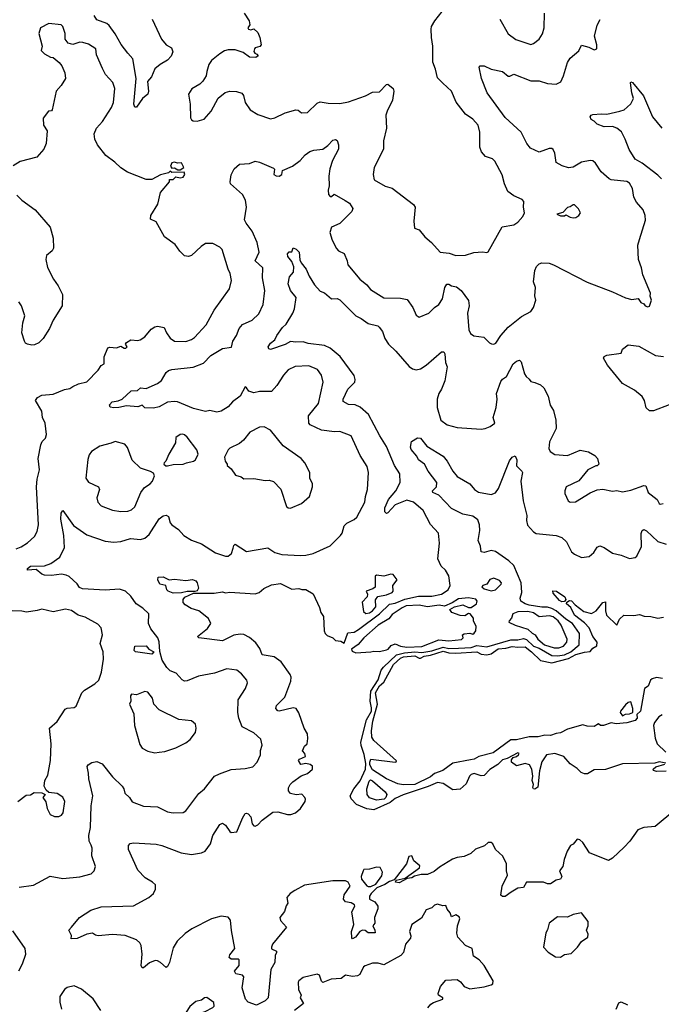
# Model space of a CAD drawing. Extents: x 1690054 to 1842981, y 782881 to 914114.
# Tile 601 of 656: x 1813649 to 1818189, y 859199 to 866172. Entities that reach past the tile are written whole.
import ezdxf

# ---------------------------------------------------------------- set-up
doc = ezdxf.new("R2010")
doc.units = 0

msp = doc.modelspace()

# ---------------------------------------------------------------- linework, layer by layer
at = {"layer": '0CON10XD'}
for points in [[(1816735, 864502.9), (1816805, 864504.3), (1816863.6, 864523.6), (1816925, 864528.8), (1816955, 864522.5), (1816965, 864527.5), (1817063.3, 864705), (1817145, 864718.8), (1817175, 864738.8), (1817210.7, 864779.3), (1817221.2, 864805), (1817214.3, 864845), (1817217.5, 864885), (1817205, 864899.2), (1817145, 864924.3), (1817104.5, 864954.5), (1817080.3, 865010.3), (1817063.1, 865073.1), (1817010.9, 865170.9), (1816995, 865186.2), (1816944.5, 865204.5), (1816917, 865237), (1816905, 865270), (1816905.6, 865375.6), (1816892.9, 865425), (1816856.9, 865466.9), (1816803.6, 865503.6), (1816737.4, 865587.4), (1816705.6, 865665), (1816642.7, 865722.7), (1816605, 865760), (1816592.4, 865822.4), (1816571.9, 865871.9), (1816571.9, 865985), (1816562.2, 866045), (1816561.9, 866105), (1816564.4, 866125), (1816587.1, 866165), (1816665, 866262.5)], [(1815062.7, 860832.7), (1815145, 860861.5), (1815245, 860869.6), (1815298.2, 860881.8), (1815330.5, 860915), (1815352.2, 860965), (1815352.8, 860997.2), (1815364.4, 861035), (1815356.4, 861076.4), (1815305, 861121.4), (1815224.2, 861165), (1815200, 861225), (1815191.9, 861265), (1815194.6, 861355), (1815248, 861435), (1815260, 861475), (1815256, 861495), (1815219.7, 861539.7), (1815185.5, 861565.5), (1815115, 861574.3), (1815027.5, 861545), (1814915, 861522.5), (1814835, 861489.2), (1814815, 861487.5), (1814797.9, 861497.9), (1814755.4, 861545.4), (1814715, 861561.4), (1814690, 861585), (1814656.3, 861636.3), (1814641.7, 861698.3), (1814635, 861766.7), (1814625.8, 861795), (1814577.6, 861857.6), (1814560.6, 861895), (1814563.3, 861965), (1814520, 862005), (1814474, 862035), (1814435, 862090), (1814398.8, 862125), (1814355, 862138.5), (1814255, 862133.1), (1814092.6, 862142.6), (1814071.7, 862151.7), (1814055, 862176.2), (1813998.5, 862228.5), (1813978.8, 862238.8), (1813945, 862244.6), (1813875, 862235.5), (1813825, 862238.5), (1813805, 862245.6), (1813765, 862278.6), (1813703.8, 862275), (1813703.3, 862285), (1813725, 862302.4), (1813824.5, 862305.5), (1813869.4, 862320.6), (1813934, 862365), (1813965.6, 862435), (1813960.5, 862519.5), (1813939.4, 862635), (1813942.4, 862677.6), (1813955, 862696.7), (1814030, 862590), (1814123.9, 862523.9), (1814255, 862478.2), (1814315, 862472.1), (1814365, 862476.2), (1814432.9, 862497.1), (1814505, 862491.5), (1814535, 862501.4), (1814565, 862525.8), (1814635, 862637.1), (1814665, 862658.6), (1814685, 862664.2), (1814703.2, 862653.2), (1814715, 862610), (1814725, 862595.8), (1814772.4, 862562.4), (1814809.7, 862519.7), (1814865, 862485.8), (1814935, 862460), (1815035, 862395.5), (1815105, 862372.5), (1815125, 862373.3), (1815147.3, 862392.7), (1815159.6, 862430.4), (1815165, 862448.8), (1815175, 862457.5), (1815255, 862405.6), (1815405, 862431.1), (1815455, 862400), (1815505, 862385.7), (1815635, 862376.7), (1815675, 862380), (1815725, 862391.1), (1815846.7, 862446.7), (1815920, 862520), (1815930, 862535), (1815945, 862587.1), (1815965, 862607.5), (1816016.2, 862633.8), (1816035, 862650), (1816090.6, 862755), (1816095.6, 862795), (1816111.5, 862845), (1816118.5, 862965), (1816108, 863008), (1816058.6, 863085), (1815995.6, 863225), (1815913.9, 863256.1), (1815875.8, 863254.2), (1815785, 863264.7), (1815703.9, 863303.9), (1815694.4, 863315), (1815693.9, 863366.1), (1815764.4, 863455), (1815795.5, 863605), (1815785.6, 863655), (1815756, 863696), (1815695, 863720), (1815597.5, 863715), (1815548.3, 863691.7), (1815515.7, 863654.3), (1815469.1, 863580.9), (1815430.3, 863539.7), (1815345, 863539.2), (1815305, 863528.6), (1815270.7, 863540.7), (1815255, 863565.8), (1815245, 863571.2), (1815209.2, 863505), (1815155, 863466), (1815125, 863430.8), (1815075, 863400), (1815045, 863393.8), (1814995, 863405.7), (1814965, 863398), (1814879.4, 863419.4), (1814766.4, 863466.4), (1814745, 863468.9), (1814695, 863463.3), (1814635, 863431.1), (1814595, 863420), (1814534.3, 863424.3), (1814515, 863442.5), (1814485, 863430), (1814405, 863436.7), (1814350, 863425), (1814315, 863424.4), (1814289.3, 863429.3), (1814284.2, 863445), (1814303.3, 863465), (1814346.8, 863473.2), (1814375, 863485.6), (1814437.5, 863545), (1814483.3, 863546.7), (1814505, 863565.6), (1814545, 863561.4), (1814625, 863596.9), (1814652, 863618), (1814685.5, 863674.5), (1814703, 863687), (1814725.5, 863694.5), (1814877.5, 863712.5), (1814950.5, 863739.5), (1815001.4, 863795), (1815085, 863844.3), (1815147.5, 863852.5), (1815156.5, 863895), (1815183.1, 863935), (1815202.7, 863985), (1815225, 864013.1), (1815295, 864043.3), (1815341.7, 864088.3), (1815371.4, 864155), (1815383.3, 864255), (1815367.3, 864345), (1815369.4, 864415), (1815316.5, 864465), (1815343.5, 864525), (1815329.1, 864595), (1815295, 864674), (1815251.5, 864731.5), (1815240.6, 864755), (1815254.4, 864845), (1815246.1, 864895), (1815225, 864933.1), (1815140.7, 865010.7), (1815137.5, 865025), (1815145.8, 865074.2), (1815166.7, 865115), (1815205, 865148.8), (1815275, 865154), (1815315, 865171.2), (1815345, 865163.8), (1815445, 865120), (1815453, 865113), (1815447.5, 865075), (1815465, 865065.7), (1815486.2, 865063.8), (1815504, 865075), (1815510, 865105), (1815580, 865135), (1815635, 865176.2), (1815668.8, 865215), (1815702.4, 865237.6), (1815731.3, 865248.7), (1815794, 865256), (1815829.8, 865280.2), (1815865, 865320), (1815883.9, 865323.9), (1815895, 865316.7), (1815906.2, 865286.2), (1815906.2, 865255), (1815861.9, 865175), (1815844.4, 865115), (1815835.6, 865065), (1815839.4, 864995), (1815831.8, 864965), (1815834.6, 864935.4), (1815845, 864920), (1815855, 864920), (1815875, 864936.2), (1815952.8, 864892.8), (1815982.3, 864872.3), (1816007.5, 864835), (1815999.1, 864815), (1815915, 864729.4), (1815855, 864703.8), (1815844.3, 864665), (1815859.7, 864609.7), (1815891.3, 864551.3), (1815905, 864536), (1815945.4, 864515.4), (1815965.6, 864465), (1815970.8, 864435), (1816056.7, 864335), (1816105, 864294.5), (1816132.2, 864262.2), (1816225, 864203.6), (1816345, 864200), (1816390.7, 864190.7), (1816430.5, 864135), (1816455, 864078.8), (1816475, 864066.2), (1816545, 864092.9), (1816585.4, 864134.6), (1816615, 864155.6), (1816640, 864195), (1816656.7, 864275), (1816670.9, 864299.1), (1816685, 864300), (1816705, 864286.7), (1816740.6, 864280.6), (1816774, 864255), (1816825, 864183.3), (1816830, 864145), (1816818.2, 864095), (1816828.1, 863975), (1816839.1, 863949.1), (1816863.2, 863933.2), (1816932.5, 863925), (1816973.1, 863883.1), (1816986.8, 863876.8), (1817005, 863875.5), (1817018.3, 863881.7), (1817055, 863936), (1817105, 863994.3), (1817199.2, 864070.8), (1817266.2, 864105), (1817286.2, 864135), (1817301.2, 864185), (1817294.1, 864215.9), (1817299.2, 864275), (1817284, 864315), (1817294.3, 864395), (1817306.2, 864425), (1817325.9, 864444.1), (1817345, 864450.8), (1817395, 864447.5), (1817426.1, 864436.1), (1817665, 864314), (1817845, 864245.6), (1817935, 864203.5), (1817981.7, 864191.7), (1818026.7, 864196.7), (1818045, 864170), (1818065, 864158.8), (1818074.7, 864144.7), (1818095, 864138.8), (1818106, 864144), (1818121.2, 864185), (1818110, 864215), (1818112.5, 864235), (1818058.1, 864365), (1818050, 864415), (1818027.1, 864475), (1818023.3, 864575), (1818035.5, 864615), (1818076.8, 864753.2), (1818076.4, 864786.4), (1818060.5, 864825), (1818015, 864879.2), (1817994.7, 864914.7), (1817985, 864976.7), (1817964.2, 865015), (1817945, 865026.4), (1817835, 865038.5), (1817819.4, 865045), (1817764.4, 865095), (1817724.3, 865155), (1817705, 865171.9), (1817685, 865174.4), (1817625, 865163.1), (1817565, 865127.1), (1817532.6, 865122.6), (1817487, 865137), (1817445, 865160), (1817436.8, 865226.8), (1817425, 865253.3), (1817415, 865260.8), (1817395, 865260.8), (1817325, 865234), (1817263, 865263), (1817237.1, 865295), (1817196.9, 865375), (1817085, 865480), (1816958.1, 865655), (1816916.7, 865755), (1816900.8, 865835), (1816907.5, 865845), (1816935, 865846.1), (1816985, 865822.2), (1817065, 865804.7), (1817105, 865773.3), (1817117.4, 865772.6), (1817145, 865785.8), (1817265, 865740), (1817325, 865738.1), (1817385, 865721.1), (1817445, 865715.8), (1817478.1, 865731.9), (1817497.1, 865775), (1817525, 865870), (1817545, 865898.8), (1817605, 865951.2), (1817625, 865991.2), (1817677.6, 865977.6), (1817715, 865958.8), (1817732.5, 865965), (1817732.5, 865995), (1817715.8, 866055), (1817735, 866133.3), (1817755.8, 866174.2)], [(1814587, 866177), (1814652.5, 866035), (1814685, 865993.8), (1814722.7, 865972.7), (1814733.8, 865945), (1814722, 865915), (1814694, 865885), (1814642.5, 865855), (1814605, 865824), (1814582.1, 865767.9), (1814552.5, 865735), (1814561.4, 865665), (1814555.8, 865645), (1814518, 865615), (1814475, 865553.3), (1814465, 865553.3), (1814457.5, 865575), (1814474.2, 865755), (1814449.3, 865895), (1814414.8, 865934.8), (1814366.2, 865996.2), (1814325, 866072.9), (1814281.1, 866131.1), (1814265, 866145.7), (1814195, 866172), (1814175, 866201.2)], [(1815238.3, 866218.3), (1815272.5, 866165), (1815277.5, 866135), (1815264.3, 866115.7), (1815267.5, 866105), (1815285, 866100), (1815305, 866107.5), (1815335, 866082.5), (1815348.8, 866045), (1815356.7, 865995), (1815347.3, 865982.7), (1815316.4, 865973.6), (1815310, 865965), (1815307, 865947), (1815312.5, 865935), (1815328.3, 865928.3), (1815336.2, 865916.2), (1815320, 865905), (1815275, 865907.5), (1815229.5, 865939.5), (1815175, 865958.8), (1815125, 865959.2), (1815099.3, 865950.7), (1815065, 865930.8), (1815006.9, 865883.1), (1814987.8, 865855), (1814974.5, 865804.5), (1814969.5, 865775), (1814945, 865736), (1814923.8, 865715), (1814867.9, 865682.1), (1814844.2, 865645), (1814854.3, 865575), (1814856.7, 865476.7), (1814865, 865462.5), (1814877, 865457), (1814905, 865452.5), (1814955, 865467.5), (1815003.3, 865525), (1815053.8, 865616.2), (1815104, 865656), (1815135, 865665.6), (1815184.4, 865664.4), (1815221.9, 865651.9), (1815232.9, 865635), (1815245.5, 865585), (1815280.8, 865535), (1815335, 865501.1), (1815425, 865470.9), (1815455, 865476.2), (1815528.5, 865511.5), (1815603.6, 865533.6), (1815620.7, 865530.7), (1815642.9, 865512.9), (1815685, 865514.3), (1815755, 865580), (1815775, 865589.4), (1815831.3, 865581.3), (1815915, 865579.5), (1815975, 865590.5), (1816096.9, 865633.1), (1816145, 865659.2), (1816195, 865661.9), (1816245, 865713.3), (1816255, 865716.7), (1816292.5, 865685), (1816296.1, 865666.1), (1816287, 865603), (1816249.2, 865525), (1816240.8, 865495), (1816245.6, 865405), (1816223.5, 865315), (1816224.3, 865255), (1816158.6, 865125), (1816150.8, 865075), (1816158.3, 865038.3), (1816235, 864993.8), (1816285, 864978), (1816435, 864862.5), (1816447.1, 864845), (1816438.8, 864745), (1816442.5, 864695), (1816475, 864683.3), (1816515, 864633.3), (1816563.3, 864595), (1816624.2, 864525), (1816688.7, 864518.7), (1816735, 864502.9)], [(1817046.9, 866175), (1817105, 866072.5), (1817160.9, 866030.9), (1817265, 865996.7), (1817285, 866003.1), (1817326.2, 866035), (1817349.1, 866070.9), (1817361.1, 866115), (1817362.6, 866217.4)], [(1813625, 862425.5), (1813659.8, 862440.2), (1813703.6, 862466.4), (1813755, 862511.2), (1813772.5, 862547.5), (1813781.8, 862595), (1813767.1, 862865), (1813771.6, 862918.4), (1813789.5, 862985), (1813779.2, 863065), (1813797.7, 863162.3), (1813808.8, 863185), (1813830.7, 863209.3), (1813838.8, 863235), (1813830, 863315), (1813810, 863355), (1813805, 863400), (1813761.2, 863475), (1813775, 863496.2), (1813805, 863512), (1813885, 863521.4), (1813965, 863553.5), (1814005, 863561.4), (1814026.1, 863573.9), (1814065, 863593.1), (1814125, 863607.1), (1814205, 863689.2), (1814226.1, 863723.9), (1814245.7, 863735), (1814247.8, 863785), (1814272, 863848), (1814286.1, 863853.9), (1814335, 863849.2), (1814365, 863861.2), (1814387.5, 863845), (1814400, 863845), (1814410.6, 863855), (1814398.8, 863875), (1814403.8, 863885), (1814435, 863904.2), (1814485, 863900), (1814502.5, 863905), (1814535, 863926), (1814579.1, 863980.9), (1814605, 863997.5), (1814625, 864002.5), (1814672.3, 863992.3), (1814687.5, 863955), (1814715, 863916.2), (1814745, 863895.8), (1814825, 863894.3), (1814865, 863907.1), (1814885, 863920.8), (1814969.8, 864010.2), (1815024.4, 864115), (1815133.4, 864266.6), (1815147.8, 864325), (1815139.4, 864375), (1815123.3, 864405), (1815081.2, 864545), (1815065, 864561.2), (1815016.7, 864586.7), (1814965, 864586.4), (1814933.2, 864566.8), (1814865, 864501.4), (1814844.2, 864494.2), (1814815, 864500), (1814782.1, 864532.1), (1814749.1, 864579.1), (1814674.5, 864634.5), (1814615, 864740.8), (1814575, 864760), (1814578, 864785), (1814625.6, 864865), (1814645, 864947.5), (1814710, 865025), (1814710, 865040), (1814735, 865040), (1814755, 865060), (1814785, 865051.2), (1814805, 865056), (1814818, 865075), (1814812.5, 865092.5), (1814725, 865090), (1814715, 865100), (1814701.7, 865088.3), (1814645, 865073.3), (1814585, 865041.2), (1814545, 865040), (1814412.2, 865092.2), (1814365, 865122.9), (1814322.9, 865162.9), (1814259.8, 865209.8), (1814199.5, 865285), (1814181.9, 865325), (1814177.1, 865365), (1814192, 865405), (1814235, 865450.8), (1814299.2, 865549.2), (1814312.1, 865585), (1814322.3, 865685), (1814308.1, 865728.1), (1814256, 865785), (1814235, 865826.7), (1814192.8, 865922.8), (1814188.8, 865965), (1814135, 865999.2), (1814095, 866011.4), (1814075, 866014.2), (1814025, 865996.2), (1813992.5, 866005), (1813972, 866035), (1813970.8, 866075), (1813955, 866123.3), (1813942.5, 866135), (1813855, 866144.4), (1813796.7, 866115), (1813784, 866075), (1813807.5, 865985), (1813800, 865955), (1813825, 865930), (1813866.7, 865906.7), (1813885, 865903.3), (1813929.5, 865869.5), (1813946.1, 865846.1), (1813967.5, 865795), (1813972.5, 865755), (1813943.3, 865706.7), (1813906.7, 865665), (1813880, 865535), (1813875, 865527.5), (1813852.5, 865525), (1813814, 865475), (1813817.5, 865425), (1813842.9, 865385), (1813835.7, 865295), (1813819.2, 865255), (1813771.3, 865198.7), (1813651.7, 865168.3), (1813602.2, 865137.8)], [(1818191.5, 865045), (1818165, 865072.2), (1818055, 865155.6), (1818004.3, 865185), (1817963.2, 865253.2), (1817933, 865327), (1817906.9, 865376.9), (1817875, 865403.1), (1817845, 865416.5), (1817785, 865414.5), (1817735, 865432.9), (1817715, 865454), (1817693.3, 865465), (1817686.7, 865485), (1817692.5, 865495), (1817705, 865500), (1817765, 865506.4), (1817805, 865503.5), (1817895.5, 865524.5), (1817925.6, 865534.4), (1817947.9, 865552.1), (1817974.1, 865575.9), (1817993.8, 865615), (1817980.8, 865655), (1817971.2, 865725), (1817975, 865732.5), (1817985, 865726.7), (1818063.2, 865633.2), (1818128, 865485), (1818193.8, 865405)], [(1814768.3, 865108.3), (1814785, 865110), (1814810, 865125), (1814795, 865157.5), (1814765, 865156.7), (1814745, 865163.3), (1814725, 865157.5), (1814716.7, 865135), (1814725, 865120), (1814745, 865122.5), (1814768.3, 865108.3)], [(1813628.7, 864928.7), (1813664, 864895), (1813759.2, 864825), (1813865, 864703.3), (1813887.1, 864625), (1813888, 864555), (1813880, 864535), (1813837.9, 864502.1), (1813832.9, 864475), (1813846.4, 864416.4), (1813888.6, 864335), (1813921.7, 864288.3), (1813952.9, 864225), (1813950, 864145), (1813885.8, 864045), (1813859.2, 863985), (1813815.5, 863914.5), (1813785, 863883.3), (1813755, 863868.8), (1813735, 863866.2), (1813703.6, 863873.6), (1813690.7, 863880.7), (1813682.5, 863895), (1813663.3, 863955), (1813671.2, 864025), (1813685.9, 864074.1), (1813662, 864145), (1813643.8, 864175)], [(1817565, 864768.8), (1817585, 864771.9), (1817606.7, 864785), (1817616.7, 864805), (1817603, 864833), (1817575, 864861.2), (1817565, 864861.2), (1817545, 864846.2), (1817525, 864843.3), (1817493.6, 864806.4), (1817450, 864795), (1817475, 864782.5), (1817505, 864782.5), (1817515, 864790), (1817545, 864773.8), (1817565, 864768.8)], [(1816233, 862687), (1816232.9, 862715), (1816260, 862775), (1816311.2, 862835), (1816342.5, 862895), (1816338.8, 862955), (1816301.5, 863015), (1816245, 863150), (1816197.1, 863225), (1816117.4, 863377.4), (1816058.3, 863428.3), (1816023.8, 863443.8), (1815975, 863447.1), (1815938.1, 863468.1), (1815937.8, 863485), (1815970.8, 863555), (1816020, 863605), (1816022.7, 863625), (1816015, 863652.5), (1815917.8, 863787.8), (1815845, 863845.9), (1815805, 863864.3), (1815689.7, 863879.7), (1815655, 863890), (1815602.3, 863887.7), (1815565, 863893.8), (1815528.2, 863871.8), (1815425, 863836), (1815411.7, 863841.7), (1815408, 863855), (1815425, 863881.2), (1815455.7, 863904.3), (1815468.6, 863935), (1815507.7, 863992.3), (1815534.1, 864015.9), (1815583.1, 864095), (1815594.4, 864125), (1815605.7, 864204.3), (1815565.6, 864255), (1815547.8, 864302.2), (1815558.9, 864351.1), (1815586.7, 864385), (1815587.9, 864422.1), (1815575, 864458.8), (1815545.8, 864495), (1815543.3, 864515), (1815555, 864528.8), (1815575, 864527.5), (1815583.3, 864556.7), (1815605, 864546.7), (1815626.2, 864525), (1815632.4, 864472.4), (1815640.8, 864450.8), (1815675.4, 864405.4), (1815697, 864357), (1815735.7, 864295), (1815775, 864248.8), (1815805, 864238), (1815855, 864196.2), (1815895, 864197.5), (1815915, 864189.2), (1816027.5, 864075), (1816065, 864056.7), (1816115, 864020.5), (1816183.2, 864003.2), (1816194, 863995), (1816217.1, 863965), (1816233.5, 863915), (1816258.8, 863875), (1816311.9, 863825), (1816405, 863715.8), (1816429.1, 863699.1), (1816455, 863693.1), (1816485, 863700.6), (1816525.6, 863725), (1816635, 863821.2), (1816650.5, 863820.5), (1816658.6, 863805), (1816661.9, 863745), (1816673.9, 863713.9), (1816657.7, 863615), (1816634.6, 863555), (1816615.4, 863525), (1816604.3, 863485), (1816604.3, 863425), (1816629.4, 863335), (1816675, 863302.7), (1816745, 863284.4), (1816915, 863272.9), (1816943.1, 863276.9), (1816978.2, 863291.8), (1817011.2, 863315), (1817000, 863355), (1817021.9, 863425), (1817027.5, 863485), (1817023.5, 863525), (1817055, 863608.8), (1817065, 863625.8), (1817094, 863645), (1817140.8, 863735), (1817165, 863754.2), (1817185, 863761.2), (1817198.1, 863748.1), (1817220.8, 863665), (1817232.5, 863645), (1817255.5, 863625.5), (1817265, 863608.8), (1817295, 863604), (1817335, 863587.5), (1817358, 863565), (1817388.1, 863505), (1817402.1, 863442.1), (1817425.8, 863405), (1817442, 863335), (1817446, 863276), (1817398.3, 863181.7), (1817393.1, 863135), (1817403.7, 863113.7), (1817435, 863092.2), (1817525, 863085.7), (1817615, 863122.5), (1817675, 863111.4), (1817720, 863085), (1817738.8, 863065), (1817746.7, 863025), (1817736.1, 863013.9), (1817725, 863013.3), (1817668.8, 862985), (1817605, 862906.2), (1817516.7, 862865), (1817506, 862835), (1817507.7, 862817.7), (1817531.2, 862765), (1817544.4, 862754.4), (1817581.7, 862758.3), (1817685, 862822), (1817735, 862842), (1817775, 862848), (1817845, 862833.3), (1817875, 862838.8), (1817915, 862828.8), (1817975, 862840), (1818065, 862873.8), (1818080, 862870), (1818096.2, 862825), (1818161.2, 862775), (1818174.3, 862745), (1818181.3, 862741.3), (1818203.3, 862745)], [(1818245, 863444), (1818135, 863402), (1818105, 863401.2), (1818083.2, 863423.2), (1818070, 863475), (1818054.5, 863504.5), (1817999.7, 863549.7), (1817915, 863596), (1817807.8, 863725), (1817780, 863775), (1817785, 863786.2), (1817805, 863796.7), (1817905, 863810), (1817915, 863840), (1817955, 863868.8), (1818030.5, 863860.5), (1818147.5, 863795), (1818205, 863788.1)], [(1814695, 863012.5), (1814735, 863022.5), (1814805, 863023.8), (1814830, 863035), (1814880, 863045), (1814892.5, 863055), (1814912.5, 863095), (1814903.3, 863125), (1814833.8, 863215), (1814815, 863231.2), (1814803.6, 863236.4), (1814785, 863233.8), (1814755, 863212.5), (1814751.2, 863175), (1814703.3, 863095), (1814683.6, 863046.4), (1814672.5, 863035), (1814670, 863025), (1814683, 863013), (1814695, 863012.5)], [(1815565, 862713.3), (1815642.5, 862745), (1815698.8, 862795), (1815720, 862865), (1815720, 862885), (1815703.3, 862925), (1815702.5, 862965), (1815667.5, 863035), (1815640, 863065), (1815514.6, 863154.6), (1815425, 863265.8), (1815378.3, 863288.3), (1815345, 863286), (1815278.3, 863251.7), (1815234, 863195), (1815205, 863170), (1815135, 863136.7), (1815124.1, 863125.9), (1815097.5, 863075), (1815103.3, 863045), (1815117.5, 863025), (1815117.5, 863015), (1815145, 862992.5), (1815177, 862947), (1815215.9, 862935.9), (1815235, 862920), (1815305, 862923.8), (1815385, 862910), (1815415, 862912), (1815445, 862901.2), (1815497, 862847), (1815537.5, 862725), (1815550, 862715), (1815565, 862713.3)], [(1814365, 862690), (1814415, 862692.5), (1814439.3, 862700.7), (1814465, 862722), (1814505.8, 862825), (1814531.7, 862858.3), (1814571.2, 862885), (1814588.8, 862905), (1814603, 862943), (1814595, 862960), (1814575, 862972.5), (1814505, 862996.7), (1814445, 863053.3), (1814411.7, 863141.7), (1814392.5, 863165), (1814325, 863186), (1814297.3, 863172.7), (1814217, 863153), (1814156.2, 863115), (1814140.5, 863089.5), (1814131.7, 863058.3), (1814117.5, 862925), (1814136.8, 862896.8), (1814206.7, 862865), (1814213.3, 862845), (1814194.2, 862785), (1814202, 862755), (1814225, 862730), (1814305, 862699.2), (1814365, 862690)], [(1818222.5, 860907.5), (1818175, 860916.2), (1818143.1, 860906.9), (1817915, 860902), (1817795, 860862.5), (1817715, 860860.4), (1817667.3, 860832.7), (1817645, 860831.8), (1817621.5, 860841.5), (1817595, 860870.4), (1817545, 860903.5), (1817499.4, 860955), (1817435.2, 860975.2), (1817376.7, 860965), (1817343.5, 860916.5), (1817326.8, 860853.2), (1817315, 860736), (1817295, 860722.5), (1817284.7, 860724.7), (1817280.6, 860735), (1817285.5, 860755), (1817275.8, 860785), (1817279.4, 860815), (1817274.4, 860864.4), (1817255.7, 860895.7), (1817225, 860905.7), (1817165, 860888.2), (1817129.4, 860915), (1817130.3, 860929.7), (1817142.3, 860947.7), (1817165, 860953.6), (1817178.6, 860965), (1817183.8, 860975), (1817175, 860980), (1817099.5, 860940.5), (1817065, 860930), (1817031.6, 860898.4), (1816975, 860861.6), (1816935, 860820), (1816915, 860817.1), (1816865, 860833.5), (1816845, 860827.5), (1816833.1, 860815), (1816809.7, 860760.3), (1816767.1, 860722.9), (1816715, 860719), (1816645, 860763.5), (1816605, 860769.2), (1816538.8, 860741.2), (1816362.9, 860682.9), (1816305, 860656.4), (1816271.7, 860628.3), (1816155, 860575.6), (1816105, 860584), (1816033.6, 860613.6), (1815994.8, 860655), (1815988, 860675), (1816012.6, 860725), (1816058, 860782), (1816096.4, 860865), (1816097.9, 860905), (1816087.8, 860967.8), (1816065, 861031.8), (1816063.1, 861055), (1816103.9, 861215), (1816137.5, 861275), (1816138.9, 861298.9), (1816128.9, 861345), (1816132.9, 861417.1), (1816185, 861497.6), (1816208, 861565), (1816222.8, 861587.2), (1816314.7, 861675.3), (1816371.5, 861688.5), (1816445, 861695.8), (1816495, 861691.1), (1816565, 861703.3), (1816645, 861727.7), (1816685, 861718.7), (1816755, 861720.4), (1816845, 861726.7), (1816885, 861740.9), (1816955, 861730.7), (1817125, 861779.4), (1817175, 861780), (1817215, 861790), (1817235, 861784), (1817285.3, 861735), (1817325, 861722.6), (1817415, 861670.6), (1817455, 861666.2), (1817505, 861673.8), (1817548.7, 861695), (1817608.2, 861745), (1817610, 861825), (1817561.9, 861895), (1817515, 861925.7), (1817445.4, 861985), (1817415, 862003.2), (1817385, 862011.3), (1817345, 862011.1), (1817255, 862025.1), (1817225.3, 862035), (1817194.7, 862055), (1817191.1, 862075), (1817203.2, 862116.8), (1817197.2, 862185), (1817146.8, 862306.8), (1817111, 862341), (1817015, 862405.6), (1816985, 862414.3), (1816935, 862398.7), (1816914.7, 862404.7), (1816910, 862445), (1816894.4, 862485), (1816904.5, 862555), (1816902.1, 862595), (1816890.5, 862630.5), (1816855, 862656.4), (1816785, 862671.5), (1816705, 862711.5), (1816615.5, 862805), (1816572, 862825), (1816569.2, 862835), (1816598.9, 862865), (1816600.5, 862895), (1816539.6, 862975), (1816514.8, 863024.8), (1816472.1, 863055), (1816460, 863080), (1816419.3, 863129.3), (1816414.6, 863144.6), (1816421.2, 863185), (1816465, 863211.9), (1816485, 863209.4), (1816531.1, 863151.1), (1816645, 863080), (1816675, 863045.7), (1816714.2, 862974.2), (1816745, 862937.5), (1816835, 862884.4), (1816868.2, 862845), (1816895, 862825.4), (1816985, 862810.5), (1817015, 862821.9), (1817037, 862853), (1817115, 863048.8), (1817135, 863074), (1817155, 863082.5), (1817168.1, 863055), (1817163.6, 863013.6), (1817203.3, 862975), (1817206.2, 862965), (1817195.7, 862904.3), (1817212.5, 862765), (1817238, 862662), (1817235.5, 862625), (1817243, 862593), (1817284.6, 862544.6), (1817305, 862533.5), (1817445, 862520), (1817486.1, 862506.1), (1817519.2, 862475), (1817553, 862403), (1817575, 862386), (1817625, 862364), (1817678.8, 862371.2), (1817711.2, 862398.8), (1817735, 862436), (1817755, 862445.8), (1817785, 862434.3), (1817845, 862394.4), (1817905, 862380.8), (1817965, 862356.2), (1818005, 862363.8), (1818015.9, 862374.1), (1818048.3, 862441.7), (1818047.2, 862532.8), (1818054.6, 862555.4), (1818065, 862562), (1818085, 862552.9), (1818165, 862476.4), (1818225, 862458.5)], [(1818285, 860573.1), (1818145, 860458.8), (1818065, 860452), (1818024.4, 860435.6), (1817965.6, 860354.4), (1817927, 860313), (1817845, 860233.8), (1817815, 860216.7), (1817682.2, 860272.2), (1817635, 860346.2), (1817612.5, 860365), (1817595, 860368.8), (1817565, 860333.3), (1817546.1, 860323.9), (1817524.4, 860285), (1817501.5, 860225), (1817493.5, 860175), (1817470, 860145), (1817485.6, 860105), (1817475.4, 860084.6), (1817445, 860077.5), (1817405, 860052.2), (1817385, 860052.5), (1817355, 860064), (1817235, 860064), (1817215, 860027.5), (1817175, 860021.8), (1817126.2, 859993.8), (1817085, 859963.8), (1817065, 859962), (1817055, 859972.5), (1817064, 860035), (1817102, 860115), (1817094.2, 860145), (1817092.9, 860195), (1817068.9, 860248.9), (1817016.2, 860295), (1816998, 860335), (1816985.4, 860345.4), (1816965, 860344.4), (1816938.2, 860321.8), (1816875, 860297.1), (1816841.5, 860268.5), (1816795, 860245.9), (1816745, 860238.9), (1816712.9, 860227.1), (1816618.9, 860171.1), (1816581.1, 860138.9), (1816535, 860119.7), (1816490.6, 860119.4), (1816443.8, 860106.2), (1816425, 860094.8), (1816390.3, 860089.7), (1816335, 860059.2), (1816307.5, 860065), (1816312.5, 860077.5), (1816376.7, 860093.3), (1816477.5, 860165), (1816479.7, 860179.7), (1816437.5, 860215), (1816425, 860250), (1816402.5, 860245), (1816386.2, 860195), (1816356.2, 860155), (1816300, 860080), (1816265, 860070), (1816232.7, 860047.3), (1816176.8, 860023.2), (1816135.7, 859985), (1816125.5, 859965), (1816125, 859944), (1816163.3, 859925), (1816183.6, 859893.6), (1816182.5, 859875), (1816159.1, 859815), (1816161.1, 859775), (1816146.9, 859755), (1816162.1, 859725), (1816164.2, 859705.8), (1816115.4, 859705.4), (1816092.9, 859722.9), (1816075, 859725.4), (1816055, 859714), (1816025, 859674.4), (1816005, 859662), (1815999.3, 859669.3), (1815997.5, 859715), (1816014.6, 859765), (1815999.1, 859855), (1816020.8, 859895), (1816019.1, 859905), (1815995, 859917.9), (1815953.8, 859925), (1815940, 859945), (1815945.4, 859975), (1815986.5, 860035), (1815974.3, 860065), (1815955, 860073.8), (1815865, 860072.7), (1815665, 860042.4), (1815595, 860004.3), (1815562.9, 859985), (1815538.8, 859955), (1815546.7, 859915), (1815534.1, 859895.9), (1815523.6, 859856.4), (1815490.9, 859815), (1815495, 859792.5), (1815538, 859745), (1815438.6, 859625), (1815430, 859605), (1815431.9, 859591.9), (1815465.8, 859575.8), (1815466.4, 859566.4), (1815458.1, 859545), (1815453.6, 859495), (1815426.9, 859445), (1815406.7, 859245), (1815386.9, 859225), (1815325, 859192.3), (1815264.7, 859214.7), (1815248.1, 859235), (1815223.8, 859315), (1815234.4, 859395), (1815226.1, 859406.1), (1815178.8, 859415), (1815170, 859435), (1815201.3, 859475), (1815203.2, 859513.2), (1815195, 859519.5), (1815145, 859520), (1815132, 859532), (1815135, 859548.8), (1815170.6, 859595), (1815148.6, 859721.4), (1815140.5, 859795), (1815125, 859815.8), (1815075, 859824.4), (1815005.4, 859804.6), (1814866.8, 859733.2), (1814819.8, 859700.2), (1814763, 859647), (1814735, 859600), (1814710, 859495), (1814695, 859466.7), (1814685, 859460), (1814645, 859496), (1814625, 859508), (1814608.8, 859508.8), (1814567.6, 859492.4), (1814525, 859456.7), (1814515, 859457.5), (1814509.2, 859475), (1814515.7, 859555), (1814508.6, 859615), (1814500, 859635), (1814476.4, 859656.4), (1814395, 859687.8), (1814305.7, 859694.3), (1814205, 859684.2), (1814185, 859688.8), (1814163.9, 859703.9), (1814124.7, 859695.3), (1814055, 859666.4), (1814013.6, 859663.6), (1814016.2, 859686.2), (1813997.5, 859725), (1814015, 859746.7), (1814071.2, 859815), (1814153, 859867), (1814225, 859889.6), (1814455, 859897.5), (1814562.5, 859955), (1814595.6, 859985), (1814610, 860015), (1814610, 860045), (1814589.2, 860065), (1814536.5, 860095), (1814485, 860150), (1814419.6, 860295), (1814418.6, 860325), (1814431.2, 860338.8), (1814455, 860342.9), (1814615, 860334.2), (1814655, 860324.4), (1814791.4, 860271.4), (1814865, 860260.5), (1814935, 860271.5), (1814962.5, 860285), (1814998.9, 860335), (1815016.4, 860395), (1815065, 860472.5), (1815085, 860482.5), (1815105, 860468), (1815135, 860422), (1815146.1, 860416.1), (1815185, 860420), (1815225, 860518), (1815245, 860551.2), (1815255, 860553.8), (1815265, 860548), (1815285, 860527.5), (1815295, 860476.7), (1815305, 860464), (1815315, 860461.4), (1815335, 860471.1), (1815366.1, 860503.9), (1815441.1, 860558.9), (1815476.7, 860563.3), (1815543.1, 860543.1), (1815567.5, 860542.5), (1815601.2, 860555), (1815636.9, 860585), (1815668.9, 860635), (1815671.8, 860651.8), (1815666.7, 860665), (1815645, 860686.5), (1815605, 860682.2), (1815565, 860691.2), (1815551.9, 860711.9), (1815552.4, 860732.4), (1815562.9, 860755), (1815583.1, 860775), (1815642, 860818), (1815685.5, 860835), (1815720, 860865), (1815721.4, 860885), (1815705, 860898.6), (1815675, 860905.8), (1815637.5, 860897.5), (1815621.2, 860925), (1815628.8, 860935), (1815670.8, 860955), (1815667.1, 860975), (1815650, 860995), (1815665, 861027.5), (1815683.3, 861045), (1815687.9, 861082.1), (1815685.7, 861115), (1815662.9, 861155), (1815625, 861263.3), (1815606.2, 861295), (1815585, 861298.5), (1815485, 861274.3), (1815475, 861276.7), (1815461.2, 861295), (1815467.1, 861315), (1815525.2, 861374.8), (1815568.6, 861488.6), (1815570, 861515), (1815562.5, 861535), (1815499.2, 861625), (1815450.9, 861660.9), (1815365.7, 861675), (1815348.9, 861718.9), (1815319.5, 861759.5), (1815275, 861798.1), (1815235, 861817.5), (1815209.1, 861820.9), (1815165, 861814.4), (1815084.1, 861774.1), (1814917.5, 861795), (1814906.7, 861805), (1814978.6, 861861.4), (1815000.8, 861895), (1814985, 861931.8), (1814916.4, 861986.4), (1814862.2, 862002.2), (1814818.9, 862028.9), (1814805.6, 862045), (1814806.5, 862065), (1814817.7, 862082.3), (1814880, 862110), (1815025, 862111.9), (1815085, 862120), (1815105, 862114.5), (1815135, 862118.2), (1815315, 862105.4), (1815343.7, 862116.3), (1815376.9, 862143.1), (1815430.2, 862169.8), (1815495, 862179.2), (1815575, 862139.4), (1815623.9, 862143.9), (1815645, 862136.7), (1815675, 862138.1), (1815725, 862106.7), (1815770, 862010), (1815779.5, 861975), (1815798.5, 861945), (1815804.5, 861845), (1815811.9, 861825), (1815825, 861811.7), (1815865, 861795.5), (1815885, 861776.9), (1815921.3, 861771.3), (1815945, 861756.7), (1815970.5, 861829.5), (1816015, 861834.6), (1816046.5, 861853.5), (1816195.8, 861964.2), (1816265.9, 862034.1), (1816305, 862040.7), (1816375, 862068.5), (1816470.8, 862089.2), (1816565, 862088.9), (1816634.4, 862105), (1816681.8, 862135), (1816696.4, 862165), (1816685, 862233.3), (1816663, 862273), (1816631.2, 862301.2), (1816608.6, 862355), (1816620.8, 862465), (1816612.2, 862535), (1816555, 862597.1), (1816505, 862695.6), (1816435, 862754.5), (1816389.1, 862769.1), (1816305, 862736), (1816255, 862679.2), (1816245, 862674), (1816233, 862687)], [(1814735, 862112.1), (1814698.8, 862125), (1814690, 862135), (1814682.5, 862165), (1814641.2, 862175), (1814627.5, 862205), (1814630, 862225), (1814665, 862226), (1814706.4, 862206.4), (1814745, 862210), (1814825, 862200.8), (1814873, 862207), (1814895, 862198.6), (1814904.2, 862185), (1814913.3, 862146.7), (1814905, 862127.5), (1814887.5, 862122.5), (1814833.8, 862123.8), (1814795, 862114.4), (1814735, 862112.1)], [(1816097.8, 861967.8), (1816125, 861972.6), (1816145.8, 861985), (1816170, 862015), (1816167.4, 862062.6), (1816183.1, 862086.9), (1816245, 862098.9), (1816283.8, 862115), (1816291.2, 862125), (1816290, 862165), (1816320, 862205), (1816292.1, 862242.1), (1816275, 862246.4), (1816225, 862231.8), (1816175, 862238.5), (1816165, 862231.2), (1816165.7, 862154.3), (1816148.7, 862141.3), (1816100, 862125), (1816110, 862105), (1816108.6, 862085), (1816071.7, 862048.3), (1816080.9, 861980.9), (1816097.8, 861967.8)], [(1816985, 862126.7), (1817015, 862133.6), (1817055.6, 862174.4), (1817058.1, 862185), (1817045, 862201.1), (1817005, 862216.2), (1816975, 862206.7), (1816954.2, 862175.8), (1816927.5, 862165), (1816918.8, 862155), (1816935, 862142.5), (1816985, 862126.7)], [(1817485, 862050.6), (1817469.8, 862059.8), (1817425, 862110), (1817421.4, 862128.6), (1817447.5, 862125), (1817506.7, 862085), (1817514, 862065), (1817505, 862052), (1817485, 862050.6)], [(1816028.6, 861688.6), (1816135, 861694.8), (1816155, 861699.6), (1816195, 861696.9), (1816245, 861708.5), (1816257.5, 861715), (1816278.5, 861741.5), (1816305, 861752.2), (1816345, 861734.7), (1816388.7, 861728.7), (1816495, 861732.2), (1816615, 861780), (1816685, 861773.3), (1816775, 861782.9), (1816787.5, 861795), (1816783.3, 861815), (1816795, 861822.5), (1816835, 861827.5), (1816855, 861820), (1816865, 861826.7), (1816876, 861845), (1816880, 861875), (1816860, 861915), (1816860, 861935), (1816837.5, 861965), (1816825, 861967.5), (1816798.8, 861951.2), (1816765, 861953.8), (1816707.5, 861975), (1816692.5, 861995), (1816725, 862013.8), (1816785, 862028), (1816825, 862008.8), (1816845, 862009.2), (1816880.8, 862035), (1816886, 862055), (1816878.1, 862068.1), (1816825, 862077.5), (1816755, 862070), (1816708.5, 862041.5), (1816655, 862019.2), (1816616.4, 862026.4), (1816535, 862013.1), (1816475, 862025.1), (1816385, 862021.7), (1816355, 862007.6), (1816285, 861959.6), (1816261.8, 861928.2), (1816185.3, 861885), (1816085, 861794.6), (1816043.6, 861746.4), (1815996.7, 861715), (1816001.2, 861701.2), (1816028.6, 861688.6)], [(1818197.3, 861507.3), (1818155, 861513.1), (1818125.7, 861504.3), (1818112.5, 861495), (1818096.8, 861453.2), (1818070, 861435), (1818043.1, 861275), (1818017.3, 861252.7), (1818018.9, 861225), (1818005, 861209.6), (1817945, 861193.3), (1817870, 861185), (1817835, 861192.5), (1817780, 861175), (1817760, 861175), (1817745, 861186.7), (1817715, 861166.7), (1817665, 861170), (1817635, 861179.2), (1817525, 861147.6), (1817475, 861120.9), (1817445, 861117.7), (1817406.5, 861103.5), (1817365, 861105.9), (1817317.4, 861092.6), (1817255, 861093.9), (1817165, 861073.3), (1817125, 861073.1), (1816998.6, 860981.4), (1816898.5, 860955), (1816865.4, 860934.6), (1816839, 860931), (1816715, 860907), (1816643.9, 860856.1), (1816585, 860834.2), (1816555, 860811.2), (1816445, 860755.2), (1816363.7, 860753.7), (1816325, 860760), (1816245, 860797.1), (1816145, 860860), (1816127.5, 860895), (1816127, 860915), (1816135, 860936.1), (1816305, 860914.6), (1816313.6, 860916.4), (1816315.8, 860924.2), (1816155, 861066.5), (1816141.8, 861091.8), (1816138.3, 861135), (1816147.3, 861205), (1816182.1, 861325), (1816166.4, 861405), (1816195.9, 861454.1), (1816225, 861480.2), (1816294.7, 861605.3), (1816345, 861649.7), (1816365, 861659.3), (1816445, 861667.8), (1816475, 861650.4), (1816485, 861650.5), (1816510.9, 861665), (1816555, 861671.6), (1816645, 861699.2), (1816685, 861689.2), (1816735, 861685.9), (1816885, 861694.5), (1816915, 861678.8), (1816955.9, 861674.1), (1816985, 861681.2), (1817035, 861716.4), (1817088.2, 861721.8), (1817135, 861734.3), (1817175, 861728), (1817225, 861729.8), (1817271.9, 861695), (1817335, 861634.6), (1817415, 861617.1), (1817532.3, 861647.7), (1817583.8, 861676.2), (1817645.9, 861694.1), (1817685, 861698), (1817705, 861722.2), (1817733.1, 861736.9), (1817735.4, 861765), (1817704.4, 861805), (1817678.1, 861865), (1817645, 861900), (1817574.7, 861955), (1817550, 862010), (1817519.2, 862035), (1817521.7, 862048.3), (1817540.7, 862059.3), (1817555, 862056.2), (1817579.4, 862029.4), (1817642.3, 861982.3), (1817695, 861967.5), (1817727.5, 861985), (1817775, 862045.5), (1817795, 862050), (1817794.5, 861985), (1817801.4, 861955), (1817875, 861883.3), (1817892.7, 861927.3), (1817925, 861956), (1817995, 861952), (1818035, 861960.8), (1818068.3, 861948.3), (1818115, 861946.9), (1818164.4, 861934.4), (1818205, 861940)], [(1813635, 860636.7), (1813695, 860680), (1813725, 860682.5), (1813751.7, 860698.3), (1813806.4, 860696.4), (1813830, 860685), (1813812.5, 860665), (1813833.9, 860633.9), (1813843.8, 860585), (1813865, 860543.8), (1813895, 860528.8), (1813925, 860530), (1813945, 860540), (1813955.8, 860554.2), (1813968, 860635), (1813955, 860666.7), (1813915, 860693.3), (1813855, 860700), (1813837.5, 860715), (1813822.5, 860745), (1813826.7, 860785), (1813848.7, 860821.3), (1813866.4, 860925), (1813872.1, 861045), (1813859.4, 861155), (1813915, 861201.2), (1813971.2, 861288.8), (1813985, 861296), (1814035, 861302), (1814048.1, 861311.9), (1814088.8, 861405), (1814106.7, 861425), (1814180.5, 861469.5), (1814210, 861495), (1814228.6, 861551.4), (1814243.3, 861643.3), (1814240, 861695), (1814217.8, 861755), (1814236.1, 861816.1), (1814226.2, 861865), (1814202.3, 861892.3), (1814111.3, 861941.3), (1814063.8, 861955), (1814015, 861987.8), (1813973.4, 861996.6), (1813885, 861977.8), (1813805, 861998), (1813772.5, 861987.5), (1813697.3, 861977.3), (1813665, 861984.4), (1813595, 861985.6)], [(1817465, 861724.6), (1817498.1, 861735), (1817520.4, 861765), (1817523.3, 861785), (1817481.5, 861885), (1817458.9, 861915), (1817425, 861943.8), (1817398.6, 861951.4), (1817325, 861944), (1817285, 861972), (1817245, 861980.5), (1817175, 861979.5), (1817138.5, 861965), (1817130, 861935), (1817111.9, 861915), (1817110.6, 861905), (1817155, 861884.1), (1817245, 861856.2), (1817275, 861827.2), (1817297.5, 861815), (1817316, 861785), (1817363.5, 861745), (1817431.2, 861725), (1817465, 861724.6)], [(1814585, 861678.8), (1814467.5, 861695), (1814460, 861705), (1814463.3, 861735), (1814545, 861737.5), (1814562.5, 861715), (1814597.5, 861695), (1814585, 861678.8)], [(1814605, 860981.2), (1814635, 860983.8), (1814675, 860990), (1814753.9, 861016.1), (1814825, 861051.2), (1814855, 861073.8), (1814892, 861125), (1814898, 861155), (1814892.7, 861182.7), (1814865, 861205.7), (1814775, 861216.7), (1814636.2, 861285), (1814598, 861325), (1814588.3, 861368.3), (1814555, 861410), (1814535, 861413.8), (1814475, 861391.2), (1814440, 861395), (1814432.5, 861385), (1814436.2, 861345), (1814426.2, 861325), (1814456.1, 861256.1), (1814461.2, 861175), (1814498.3, 861038.3), (1814515, 861013.8), (1814555, 860992), (1814605, 860981.2)], [(1817915, 861242.5), (1817935.9, 861254.1), (1817965, 861255.7), (1817988, 861265), (1817988.4, 861295), (1817975, 861341.2), (1817955, 861336), (1817935, 861320), (1817900, 861275), (1817897.5, 861265), (1817915, 861242.5)], [(1818195, 861248.9), (1818172.7, 861235), (1818141.2, 861195), (1818133.3, 861175), (1818146.9, 861085), (1818160, 861045), (1818220.5, 860985)], [(1813645, 860028.1), (1813746.3, 860043.7), (1813865, 860108), (1813955, 860090), (1814075, 860101.2), (1814155, 860123.3), (1814176.7, 860145), (1814186.2, 860175), (1814160, 860250), (1814161.8, 860305), (1814154, 860326), (1814140.4, 860355), (1814138, 860395), (1814149.3, 860450.7), (1814155.8, 860605), (1814166.1, 860676.1), (1814137.5, 860795), (1814136.7, 860836.7), (1814127.3, 860882.7), (1814134.4, 860895.6), (1814158.6, 860911.4), (1814195, 860919.2), (1814232.7, 860902.7), (1814305, 860810), (1814373.7, 860743.7), (1814385.5, 860725), (1814393.7, 860693.7), (1814427.1, 860665), (1814445, 860632.9), (1814525, 860602), (1814625, 860598.6), (1814695, 860563.1), (1814734.4, 860554.4), (1814805, 860556.7), (1814825, 860570), (1814916.7, 860693.3), (1814955.7, 860725), (1815026.7, 860815), (1815062.7, 860832.7)], [(1818225, 860851.4), (1818155, 860846.9), (1818135, 860854.2), (1818131.2, 860865), (1818149.7, 860880.3), (1818215, 860900)], [(1816175, 860644.3), (1816125, 860662.2), (1816108.8, 860685), (1816104.6, 860725.4), (1816121.5, 860778.5), (1816131.9, 860788.1), (1816145, 860783.1), (1816234.4, 860704.4), (1816246.2, 860686.2), (1816240.1, 860665), (1816227.3, 860652.7), (1816175, 860644.3)], [(1816115, 860032.5), (1816135, 860034.4), (1816169.7, 860050.3), (1816211.2, 860108.8), (1816216.7, 860135), (1816198.8, 860168.8), (1816175, 860170.8), (1816125, 860155.7), (1816085, 860154.2), (1816079.5, 860145), (1816065.5, 860105), (1816068.9, 860085), (1816105, 860037.8), (1816115, 860032.5)], [(1816538.1, 859175), (1816559.3, 859200.7), (1816577.1, 859212.9), (1816642.5, 859235), (1816642.5, 859245), (1816612.5, 859265), (1816610, 859275), (1816626.2, 859325), (1816665, 859370), (1816745, 859374), (1816768.9, 859358.9), (1816795, 859326.2), (1816835, 859309.1), (1816936.6, 859323.4), (1816985, 859337.5), (1816996.2, 859345), (1817000, 859365), (1816935, 859473.8), (1816900, 859515), (1816861.1, 859541.1), (1816850.8, 859595), (1816804, 859615), (1816749.2, 859675), (1816742.3, 859702.3), (1816747.5, 859755), (1816764.2, 859805), (1816760, 859820), (1816735, 859833.8), (1816705, 859820), (1816696.2, 859846.2), (1816673.3, 859873.3), (1816665, 859900), (1816642.5, 859897.5), (1816605, 859907.8), (1816585, 859901.4), (1816565, 859883.1), (1816525, 859867.5), (1816491.7, 859808.3), (1816425, 859763.8), (1816408.5, 859715), (1816417.1, 859685), (1816415, 859667.5), (1816378.5, 859625), (1816364, 859566), (1816346.5, 859545), (1816225, 859478.9), (1816185, 859490), (1816145, 859491.9), (1816095, 859472.7), (1816083.1, 859465), (1816055, 859410), (1816040, 859400), (1816005, 859395.6), (1815954.5, 859405.5), (1815925, 859381.5), (1815852.1, 859377.9), (1815795, 859354), (1815784.4, 859364.4), (1815771.2, 859405), (1815755, 859413.3), (1815655, 859390), (1815625, 859366.2), (1815620, 859355), (1815621.4, 859305), (1815640.8, 859265), (1815634, 859245), (1815658, 859205), (1815593.3, 859155)], [(1817475, 859534), (1817505, 859551.2), (1817550.7, 859559.3), (1817597.5, 859605), (1817625, 859643.3), (1817668.8, 859675), (1817671.2, 859695), (1817660.8, 859725), (1817670.8, 859755), (1817671.2, 859785), (1817625, 859846.7), (1817565, 859836), (1817525, 859817.5), (1817455, 859820), (1817395.8, 859774.2), (1817385, 859727.5), (1817372, 859705), (1817356, 859605), (1817389.7, 859569.7), (1817440, 859535), (1817475, 859534)], [(1813642.4, 859437.6), (1813668.2, 859485), (1813693.3, 859555), (1813688.6, 859595), (1813600.8, 859720.8)], [(1814223.8, 859155), (1814168.3, 859238.3), (1814087, 859307), (1814035, 859330.8), (1813985, 859318), (1813966.7, 859305), (1813934.2, 859255), (1813934, 859215), (1813944.2, 859164.2)], [(1814841.2, 859121.2), (1814885, 859124.2), (1814961.1, 859148.9), (1815015, 859176), (1815026.2, 859186.2), (1815022.3, 859212.3), (1814972.3, 859247.7), (1814955.8, 859244.2), (1814935, 859228.8), (1814895, 859220), (1814852, 859185), (1814826.1, 859143.9), (1814829.2, 859129.2), (1814841.2, 859121.2)], [(1817870, 859165), (1817890, 859210), (1817906.1, 859216.1), (1817950, 859195)]]:
    msp.add_lwpolyline(points, dxfattribs=at)

doc.saveas('drawing.dxf')
